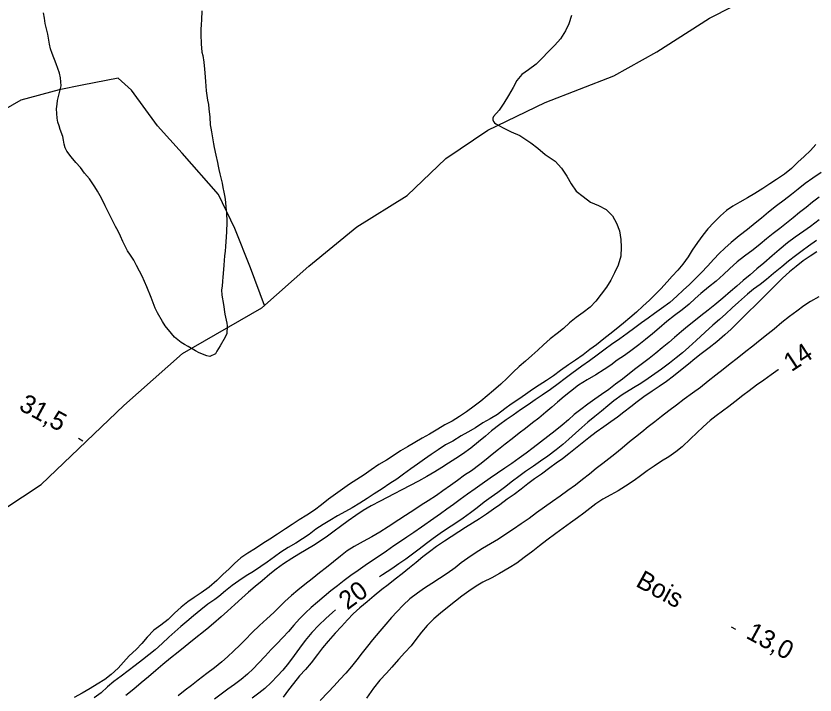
# Model space of a CAD drawing. Extents: x 219136 to 222520, y 5421589 to 5424530.
# Drawn here: x 219758.8 to 219888.8, y 5423413.3 to 5423523.8 of the extents above; entities that cross this region are included whole.
import ezdxf

# ---------------------------------------------------------------- set-up
doc = ezdxf.new("R2010")
doc.units = 0
for name, color, linetype in [('Level 1', 7, 'Continuous'), ('Level 2', 7, 'Continuous'), ('Level 22', 7, 'Continuous'), ('Level 3', 7, 'Continuous'), ('Level 44', 7, 'Continuous')]:
    doc.layers.add(name, color=color, linetype=linetype)

msp = doc.modelspace()

# ---------------------------------------------------------------- linework, layer by layer
at = {"layer": 'Level 1'}
for points in [[(219849.18, 5423523.83), (219848.72, 5423522.5), (219848.21, 5423521.31), (219847.39, 5423520.05), (219846.49, 5423518.99), (219845.46, 5423517.95), (219844.38, 5423516.82), (219843.41, 5423515.89), (219842.18, 5423514.98), (219841.1, 5423514.23), (219840.28, 5423513.24), (219839.68, 5423512.09), (219838.96, 5423510.81), (219838.17, 5423509.56), (219837.43, 5423508.43), (219836.52, 5423507.4), (219836.4, 5423507.13), (219836.38, 5423506.87), (219836.48, 5423506.61), (219836.65, 5423506.38), (219836.85, 5423506.2), (219838.04, 5423505.54), (219839.35, 5423504.91), (219840.76, 5423504.31), (219841.44, 5423503.89), (219842.57, 5423503.11), (219843.69, 5423502.27), (219844.89, 5423501.24), (219846.53, 5423500.13), (219847.54, 5423498.97), (219848.41, 5423497.71), (219849.13, 5423496.43), (219849.94, 5423495.23), (219851.08, 5423494.37), (219852.26, 5423493.45), (219853.56, 5423492.9), (219854.84, 5423492.25), (219855.86, 5423491.24)], [(219855.86, 5423491.24), (219856.52, 5423490.04), (219857, 5423488.79), (219857.18, 5423487.4), (219857.23, 5423486.14), (219857.21, 5423484.68), (219856.78, 5423483.23), (219856.19, 5423481.98), (219855.56, 5423480.79), (219854.86, 5423479.64), (219854.02, 5423478.5), (219853.14, 5423477.37), (219852.22, 5423476.36), (219851.1, 5423475.5), (219849.96, 5423474.7), (219848.83, 5423473.8), (219847.87, 5423472.88), (219846.86, 5423472.08), (219845.7, 5423471.2), (219844.62, 5423470.27), (219843.7, 5423469.4), (219842.72, 5423468.5), (219841.69, 5423467.58), (219840.66, 5423466.7), (219839.67, 5423465.81), (219838.72, 5423464.85), (219837.66, 5423463.84), (219836.5, 5423462.84), (219835.46, 5423461.95), (219834.42, 5423461.1), (219833.33, 5423460.25), (219832.11, 5423459.37), (219830.98, 5423458.58), (219829.75, 5423457.83), (219828.59, 5423457.22), (219827.44, 5423456.54), (219826.09, 5423455.73), (219824.9, 5423455.06), (219823.7, 5423454.36), (219822.52, 5423453.66), (219821.38, 5423452.99), (219820.16, 5423452.18), (219819.09, 5423451.5), (219817.86, 5423450.75), (219816.61, 5423449.9), (219815.46, 5423449.12), (219814.28, 5423448.36), (219813.08, 5423447.56), (219811.96, 5423446.79), (219810.78, 5423445.97), (219809.67, 5423445.13), (219808.55, 5423444.24), (219807.41, 5423443.37), (219806.12, 5423442.55), (219804.87, 5423441.76), (219803.77, 5423441.04), (219802.69, 5423440.32), (219801.37, 5423439.43), (219800.1, 5423438.64), (219798.98, 5423437.95), (219797.8, 5423437.13), (219796.56, 5423436.33), (219795.41, 5423435.57), (219794.36, 5423434.69), (219793.46, 5423433.76)], [(219889.03, 5423487.21), (219887.72, 5423486.29), (219886.67, 5423485.53), (219885.6, 5423484.73), (219884.46, 5423483.88), (219883.38, 5423482.96), (219882.05, 5423481.85), (219880.87, 5423480.89), (219879.84, 5423480.09), (219878.79, 5423479.28), (219877.79, 5423478.47), (219876.32, 5423477.2), (219875.29, 5423476.26), (219874.27, 5423475.29), (219873.24, 5423474.35), (219872.15, 5423473.43), (219870.89, 5423472.31), (219869.45, 5423470.93), (219868.28, 5423469.85), (219867.22, 5423468.95), (219866.2, 5423468.13), (219865.11, 5423467.29), (219863.82, 5423466.31), (219862.73, 5423465.52), (219861.67, 5423464.77), (219860.44, 5423463.95), (219859.25, 5423463.24), (219857.4, 5423462.11), (219856.07, 5423461.12), (219855.11, 5423460.3), (219854.04, 5423459.43), (219852.98, 5423458.58), (219851.85, 5423457.68)], [(219851.85, 5423457.68), (219850.84, 5423456.78), (219849.83, 5423455.85), (219848.77, 5423454.88), (219847.77, 5423454.02), (219846.7, 5423453.15), (219845.34, 5423452.12), (219844.15, 5423451.3), (219842.99, 5423450.52), (219841.71, 5423449.65), (219840.59, 5423448.83), (219839.57, 5423448.06), (219838.27, 5423447.04), (219837.21, 5423446.22), (219836.12, 5423445.44), (219834.99, 5423444.63), (219833.84, 5423443.75), (219832.75, 5423442.89), (219831.54, 5423442.02), (219830.2, 5423441.12), (219829.03, 5423440.34), (219827.84, 5423439.53), (219826.69, 5423438.71), (219825.6, 5423437.91), (219824.41, 5423437.02), (219823.3, 5423436.18), (219822.22, 5423435.37), (219821.11, 5423434.59), (219819.94, 5423433.79), (219818.43, 5423432.8), (219817.95, 5423432.49)], [(219793.46, 5423433.76), (219792.52, 5423432.92), (219791.49, 5423431.91), (219790.27, 5423430.84), (219788.97, 5423429.91), (219787.82, 5423429.15), (219786.79, 5423428.42), (219785.71, 5423427.55), (219784.62, 5423426.58), (219783.58, 5423425.56), (219782.39, 5423424.66), (219781.24, 5423423.81), (219780.16, 5423422.68), (219779.3, 5423421.66), (219778.36, 5423420.7), (219777.24, 5423419.63), (219776.32, 5423418.62), (219775.45, 5423417.66), (219774.32, 5423416.61), (219773.27, 5423415.8), (219772.06, 5423415.01), (219770.93, 5423414.33), (219769.59, 5423413.57), (219768.28, 5423412.86)], [(219810.79, 5423427.12), (219810.29, 5423426.67), (219809.24, 5423425.72), (219808.11, 5423424.61), (219806.96, 5423423.42), (219805.89, 5423422.15), (219804.95, 5423420.91), (219804.06, 5423419.7), (219803.14, 5423418.47), (219802.25, 5423417.34), (219801.35, 5423416.38), (219800.34, 5423415.32), (219799.33, 5423414.33), (219798.34, 5423413.55), (219797.23, 5423412.74)]]:
    msp.add_lwpolyline(points, dxfattribs=at)
at = {"layer": 'Level 2'}
for points in [[(219765.89, 5423511.09), (219766.21, 5423512.38), (219766.09, 5423513.71), (219765.91, 5423514.43), (219765.39, 5423515.98), (219764.73, 5423517.64), (219764.47, 5423518.41), (219764.31, 5423519.16), (219764, 5423520.78), (219763.61, 5423522.52), (219763.46, 5423523.41), (219763.3, 5423524.25)], [(219789.07, 5423524.57), (219788.99, 5423523.11), (219788.95, 5423522.34), (219788.91, 5423521.55), (219788.88, 5423520.76), (219788.95, 5423519.24), (219789.07, 5423517.88), (219789.2, 5423517.31), (219789.41, 5423516.24), (219789.5, 5423515.12), (219789.55, 5423514.48), (219789.65, 5423513.1), (219789.76, 5423511.55), (219789.89, 5423510.79), (219790.01, 5423510.06), (219790.13, 5423509.34), (219790.22, 5423508.63), (219790.34, 5423507.27), (219790.43, 5423506.06), (219790.52, 5423505.49), (219790.63, 5423504.89), (219790.74, 5423504.26), (219790.94, 5423502.93), (219791.06, 5423502.33), (219791.34, 5423501.09), (219791.6, 5423499.89), (219791.71, 5423499.32), (219791.81, 5423498.75), (219792.01, 5423498.05)], [(219792.01, 5423498.05), (219792.36, 5423496.53), (219792.48, 5423495.83), (219792.65, 5423495.07), (219792.81, 5423494.26), (219792.92, 5423493.45), (219792.99, 5423492.63), (219793.05, 5423491.8), (219793.11, 5423490.18), (219793.07, 5423488.61), (219793.03, 5423487.84), (219792.91, 5423486.26), (219792.84, 5423485.49), (219792.74, 5423484.71), (219792.62, 5423483.21), (219792.52, 5423481.84), (219792.48, 5423481.23), (219792.44, 5423480.6), (219792.35, 5423479.77), (219792.28, 5423479.17), (219792.33, 5423478.34), (219792.56, 5423476.81), (219792.82, 5423475.21), (219793.14, 5423473.76), (219793.21, 5423473.35), (219793.12, 5423472.1), (219792.85, 5423471.47), (219792.03, 5423470.07), (219791.51, 5423469.19), (219791.29, 5423468.8), (219790.34, 5423468.36), (219789.85, 5423468.44), (219788.65, 5423468.94), (219788.01, 5423469.27), (219786.82, 5423469.95), (219786.27, 5423470.28), (219785.71, 5423470.6), (219784.64, 5423471.51), (219784.12, 5423472.07), (219783.12, 5423473.35), (219782.66, 5423474.03), (219781.86, 5423475.43), (219781.5, 5423476.23), (219781.17, 5423477.08), (219780.82, 5423477.97), (219780.13, 5423479.69), (219779.35, 5423481.4), (219778.9, 5423482.25), (219778.44, 5423483.16), (219777.99, 5423484.03), (219777.49, 5423484.81), (219776.99, 5423485.55), (219776.19, 5423487.08), (219775.85, 5423487.92), (219775.48, 5423488.73), (219775.05, 5423489.5), (219774.19, 5423491.12), (219773.77, 5423492.01), (219773.36, 5423492.85), (219772.94, 5423493.66), (219772.52, 5423494.47), (219772.1, 5423495.24), (219771.68, 5423495.98), (219770.82, 5423497.23), (219770, 5423498.2), (219769.33, 5423499.11), (219768.6, 5423499.93), (219767.84, 5423500.81), (219767.1, 5423501.75), (219766.85, 5423502.28), (219766.69, 5423502.88), (219766.58, 5423503.52), (219766.45, 5423504.14), (219766.05, 5423505.3), (219765.84, 5423505.89), (219765.66, 5423506.48), (219765.54, 5423507.1), (219765.42, 5423508.66), (219765.54, 5423509.41), (219765.6, 5423510.01), (219765.89, 5423511.09)], [(219888.9, 5423502.84), (219888.05, 5423501.89), (219887, 5423500.89), (219885.96, 5423499.94), (219884.93, 5423498.94), (219883.79, 5423498.03), (219882.52, 5423497.15), (219881.45, 5423496.45), (219880.27, 5423495.67), (219878.99, 5423494.88), (219877.78, 5423494.19), (219876.55, 5423493.45), (219875.44, 5423492.83), (219874.38, 5423492.1), (219873.39, 5423491.23), (219872.3, 5423490.15), (219871.35, 5423489.11), (219870.54, 5423488.09), (219869.66, 5423486.92), (219868.82, 5423485.64), (219868.15, 5423484.54), (219867.29, 5423483.35), (219866.45, 5423482.41), (219865.56, 5423481.42), (219864.73, 5423480.48), (219863.71, 5423479.38), (219862.77, 5423478.41), (219861.86, 5423477.51), (219860.79, 5423476.52), (219859.74, 5423475.58), (219858.65, 5423474.66), (219857.64, 5423473.79), (219856.42, 5423472.8), (219855.4, 5423472), (219854.42, 5423471.22)], [(219889.76, 5423498.31), (219888.42, 5423497.36), (219887.19, 5423496.47), (219886.06, 5423495.58)], [(219886.06, 5423495.58), (219884.95, 5423494.7), (219883.78, 5423493.79), (219882.54, 5423492.85), (219881.24, 5423491.82), (219880.06, 5423490.87), (219879.05, 5423490.03), (219877.82, 5423489.02), (219876.46, 5423487.97), (219875.16, 5423486.9), (219874.12, 5423485.99), (219873.17, 5423485.08), (219872.3, 5423484.16), (219871.27, 5423483.05), (219870.3, 5423482), (219869.33, 5423481.03), (219868.39, 5423480.07), (219867.36, 5423479.14), (219866.32, 5423478.15), (219865.17, 5423477.16), (219863.83, 5423476.14), (219862.66, 5423475.32), (219861.64, 5423474.59), (219860.56, 5423473.81), (219859.49, 5423473.02), (219858.25, 5423472.07), (219857.03, 5423471.2), (219855.69, 5423470.29), (219854.64, 5423469.55), (219853.36, 5423468.59), (219852.12, 5423467.67), (219850.86, 5423466.77), (219849.23, 5423465.56), (219848.17, 5423464.76), (219847, 5423463.92), (219845.76, 5423463), (219844.43, 5423462.08), (219843.29, 5423461.28), (219842.12, 5423460.48), (219840.88, 5423459.65), (219839.68, 5423458.83), (219838.55, 5423458.04), (219837.51, 5423457.29), (219836.18, 5423456.25), (219835.18, 5423455.41), (219834.06, 5423454.46), (219832.83, 5423453.44), (219831.47, 5423452.48), (219830.35, 5423451.78), (219829.15, 5423450.99), (219828.1, 5423450.3), (219826.95, 5423449.56), (219825.65, 5423448.81), (219824.29, 5423448.07), (219822.94, 5423447.37), (219821.59, 5423446.66), (219820.35, 5423446.01), (219819.22, 5423445.42), (219818.04, 5423444.8), (219816.62, 5423444.05), (219815.3, 5423443.3), (219814.08, 5423442.49), (219812.86, 5423441.61), (219811.62, 5423440.68), (219810.59, 5423439.91)], [(219889.48, 5423494.29), (219888.39, 5423493.44), (219887.32, 5423492.61), (219886.26, 5423491.76), (219885.2, 5423490.9), (219884.15, 5423490.04), (219883.07, 5423489.19)], [(219889.45, 5423490.57), (219888.03, 5423489.52), (219886.94, 5423488.73), (219885.55, 5423487.74), (219884.33, 5423486.82), (219882.95, 5423485.72), (219881.79, 5423484.75), (219880.44, 5423483.56), (219879.34, 5423482.59), (219878.22, 5423481.65), (219877.12, 5423480.69), (219876.05, 5423479.81), (219875.05, 5423478.95), (219873.79, 5423477.82), (219872.5, 5423476.76), (219871.38, 5423475.87), (219870.22, 5423474.95), (219869.05, 5423474.05), (219868.04, 5423473.24), (219867.05, 5423472.41), (219865.95, 5423471.45), (219864.98, 5423470.61), (219863.93, 5423469.74), (219862.88, 5423468.88), (219861.8, 5423468.03)], [(219883.07, 5423489.19), (219882, 5423488.37), (219880.91, 5423487.51), (219879.84, 5423486.61), (219878.71, 5423485.73), (219877.32, 5423484.66), (219876.13, 5423483.73), (219874.88, 5423482.61), (219873.91, 5423481.7), (219872.72, 5423480.6), (219871.47, 5423479.61), (219870.23, 5423478.61), (219869.29, 5423477.76), (219868.29, 5423476.85), (219867.16, 5423475.95), (219865.92, 5423475.01), (219864.7, 5423474.03), (219863.43, 5423472.98), (219862.36, 5423472.05), (219861.22, 5423471.13), (219860.11, 5423470.26), (219859.03, 5423469.45), (219857.79, 5423468.53), (219856.63, 5423467.73), (219855.55, 5423466.96), (219854.5, 5423466.26), (219853.11, 5423465.39), (219851.7, 5423464.57), (219850.34, 5423463.66), (219849.02, 5423462.67), (219847.97, 5423461.83), (219846.92, 5423460.93), (219845.96, 5423460.12), (219845, 5423459.31), (219843.84, 5423458.33), (219842.86, 5423457.54), (219841.68, 5423456.62), (219840.68, 5423455.86), (219839.51, 5423454.95), (219838.37, 5423454.06), (219837.29, 5423453.24), (219836.27, 5423452.43), (219835.3, 5423451.61), (219834.27, 5423450.79), (219832.89, 5423449.77), (219831.77, 5423449.02), (219830.65, 5423448.2), (219829.52, 5423447.37), (219828.27, 5423446.47), (219827.21, 5423445.74), (219825.85, 5423444.85), (219824.75, 5423444.14), (219823.69, 5423443.46), (219822.21, 5423442.5), (219821.08, 5423441.76), (219819.38, 5423440.63), (219818.03, 5423439.77), (219816.72, 5423438.99), (219815.32, 5423438.24), (219813.86, 5423437.45), (219812.71, 5423436.71), (219811.59, 5423435.86), (219810.45, 5423434.92), (219809.36, 5423434.04), (219808.19, 5423433.14)], [(219889.09, 5423485.39), (219887.97, 5423484.68), (219886.86, 5423483.89), (219885.73, 5423483.01), (219884.63, 5423482.11), (219883.5, 5423481.07), (219882.27, 5423479.85), (219881.05, 5423478.68), (219880.05, 5423477.66), (219879.03, 5423476.65), (219878.04, 5423475.67), (219877.03, 5423474.67), (219876.02, 5423473.66), (219875.13, 5423472.78), (219874.13, 5423471.87), (219872.81, 5423470.75), (219871.58, 5423469.76), (219870.29, 5423468.76), (219869.26, 5423467.95), (219868.21, 5423467.12), (219867.19, 5423466.29), (219865.77, 5423465.17), (219864.6, 5423464.29), (219863.41, 5423463.47), (219862.29, 5423462.71), (219860.93, 5423461.77), (219859.88, 5423460.97), (219858.83, 5423460.14), (219857.7, 5423459.28), (219856.66, 5423458.5), (219855.57, 5423457.73), (219854.41, 5423456.9), (219853.19, 5423456.04), (219852, 5423455.14), (219850.9, 5423454.25), (219849.81, 5423453.37), (219848.76, 5423452.53)], [(219889.39, 5423478.05), (219888.07, 5423477.29), (219886.97, 5423476.57), (219885.81, 5423475.75), (219884.62, 5423474.85), (219883.36, 5423473.86), (219882.11, 5423472.81), (219881.14, 5423472.01), (219879.87, 5423470.98), (219878.68, 5423470.05), (219877.55, 5423469.16), (219876.13, 5423468.02), (219875, 5423467.13), (219873.85, 5423466.22), (219872.65, 5423465.29), (219871.41, 5423464.31), (219870.13, 5423463.31), (219868.83, 5423462.36), (219867.52, 5423461.4), (219866.25, 5423460.43), (219865.03, 5423459.49), (219863.84, 5423458.6), (219862.72, 5423457.74), (219861.63, 5423456.9), (219860.6, 5423456.05), (219859.61, 5423455.23), (219858.61, 5423454.44), (219857.41, 5423453.45), (219856.24, 5423452.47), (219855.26, 5423451.69), (219854.25, 5423450.92), (219853.21, 5423450.1), (219852.1, 5423449.22), (219850.98, 5423448.36), (219849.81, 5423447.44), (219848.6, 5423446.54), (219847.35, 5423445.64)], [(219854.42, 5423471.22), (219853.22, 5423470.27), (219852.18, 5423469.49), (219851.05, 5423468.64), (219849.85, 5423467.77), (219848.68, 5423466.98), (219847.41, 5423466.05), (219846.27, 5423465.22), (219845.1, 5423464.45), (219843.91, 5423463.7), (219842.84, 5423462.97), (219841.69, 5423462.15), (219840.62, 5423461.43), (219839.37, 5423460.58), (219838.31, 5423459.82), (219837.14, 5423458.9), (219835.97, 5423458.19), (219834.76, 5423457.54), (219833.57, 5423456.76), (219832.34, 5423456.06), (219831.21, 5423455.42), (219829.87, 5423454.6), (219828.67, 5423453.95), (219827.52, 5423453.16), (219826.36, 5423452.39), (219825.26, 5423451.67), (219824.11, 5423450.84), (219823.06, 5423450.05), (219821.86, 5423449.18), (219820.75, 5423448.39), (219819.66, 5423447.66), (219818.41, 5423446.82), (219817.11, 5423445.99), (219815.95, 5423445.24), (219814.74, 5423444.47), (219813.53, 5423443.74), (219812.43, 5423443.13), (219811.12, 5423442.42), (219809.9, 5423441.66), (219808.81, 5423440.99), (219807.6, 5423440.23), (219806.52, 5423439.38), (219805.46, 5423438.66), (219804.36, 5423437.98), (219803.13, 5423437.25), (219801.91, 5423436.49), (219800.86, 5423435.76), (219799.67, 5423434.88), (219798.64, 5423434.16), (219797.45, 5423433.38), (219796.29, 5423432.64), (219795.09, 5423431.86), (219794, 5423431.1), (219792.89, 5423430.23), (219791.83, 5423429.31), (219791.16, 5423428.81), (219790.05, 5423428.03), (219788.92, 5423427.12), (219787.69, 5423426.13), (219786.6, 5423425.25), (219785.63, 5423424.42), (219784.66, 5423423.56), (219783.72, 5423422.7), (219782.62, 5423421.63), (219781.47, 5423420.61)], [(219861.8, 5423468.03), (219860.72, 5423467.22), (219859.64, 5423466.38), (219858.6, 5423465.58), (219857.45, 5423464.67), (219856.35, 5423463.84), (219855.24, 5423462.99), (219854.07, 5423462.15), (219852.99, 5423461.4), (219851.84, 5423460.6), (219850.7, 5423459.74), (219849.63, 5423458.89), (219848.68, 5423458.06), (219847.64, 5423457.2), (219846.52, 5423456.27), (219845.35, 5423455.33), (219844.15, 5423454.4), (219842.95, 5423453.49), (219841.78, 5423452.62), (219840.69, 5423451.82), (219839.5, 5423450.96), (219838.33, 5423450.18), (219837.16, 5423449.38), (219835.96, 5423448.55), (219834.64, 5423447.65), (219833.49, 5423446.83), (219832.29, 5423445.97), (219831.05, 5423445.06), (219830.01, 5423444.28), (219828.93, 5423443.5), (219827.86, 5423442.73), (219826.8, 5423441.97), (219824.76, 5423440.56), (219823.55, 5423439.74), (219822.41, 5423438.97), (219821.36, 5423438.25), (219820.31, 5423437.53), (219819.1, 5423436.7), (219817.88, 5423435.86), (219816.8, 5423435.14), (219815.65, 5423434.34), (219814.49, 5423433.54), (219813.31, 5423432.71), (219812.19, 5423431.88), (219811.1, 5423431.03), (219810.03, 5423430.2), (219808.94, 5423429.29), (219807.87, 5423428.4), (219806.87, 5423427.52), (219805.93, 5423426.65), (219804.93, 5423425.65), (219804.04, 5423424.66), (219803.14, 5423423.63), (219802.21, 5423422.61), (219801.25, 5423421.58), (219800.36, 5423420.68), (219799.34, 5423419.59), (219798.3, 5423418.48), (219797.41, 5423417.55), (219796.48, 5423416.66), (219795.46, 5423415.81), (219794.4, 5423415), (219793.31, 5423414.2), (219792.22, 5423413.39), (219791.14, 5423412.57)], [(219882.86, 5423466.2), (219882.8, 5423466.16), (219881.67, 5423465.39), (219880.47, 5423464.52), (219879.28, 5423463.68), (219878.08, 5423462.75), (219877.04, 5423461.99), (219875.72, 5423461), (219874.75, 5423460.22), (219873.72, 5423459.47), (219872.71, 5423458.7), (219871.74, 5423457.92), (219870.6, 5423456.93), (219869.55, 5423455.93), (219868.54, 5423454.95), (219867.19, 5423453.67)], [(219867.19, 5423453.67), (219866.15, 5423452.82), (219865.02, 5423452.05), (219863.82, 5423451.3), (219862.63, 5423450.53), (219861.49, 5423449.72), (219860.39, 5423448.93), (219859.35, 5423448.17), (219857.97, 5423447.24), (219856.79, 5423446.5), (219855.55, 5423445.82), (219854.29, 5423445.13), (219853.12, 5423444.36), (219851.19, 5423442.87), (219850.14, 5423442.08), (219849.02, 5423441.28), (219847.84, 5423440.42), (219846.62, 5423439.54), (219845.17, 5423438.45), (219843.99, 5423437.53), (219842.89, 5423436.65), (219841.5, 5423435.62), (219840.28, 5423434.74), (219839.04, 5423433.94), (219837.47, 5423433.03), (219836.2, 5423432.36), (219834.78, 5423431.61), (219833.66, 5423431), (219832.46, 5423430.19), (219831.36, 5423429.34), (219830.34, 5423428.53), (219829.04, 5423427.52), (219827.86, 5423426.6), (219826.8, 5423425.69), (219825.72, 5423424.6), (219824.79, 5423423.49), (219823.85, 5423422.3), (219823.08, 5423421.3), (219822.1, 5423420.18), (219821.07, 5423419.04), (219819.94, 5423417.81), (219819.09, 5423416.85)], [(219848.76, 5423452.53), (219847.72, 5423451.72), (219846.7, 5423450.97), (219845.67, 5423450.24), (219844.29, 5423449.23), (219843.17, 5423448.42), (219842.08, 5423447.62), (219840.99, 5423446.78), (219839.84, 5423445.92), (219838.74, 5423445.11), (219837.55, 5423444.24), (219836.48, 5423443.5), (219835.36, 5423442.72), (219834.22, 5423441.96), (219833.09, 5423441.24), (219831.94, 5423440.53), (219830.83, 5423439.83), (219829.61, 5423439.02), (219828.5, 5423438.28), (219827.23, 5423437.41), (219826.08, 5423436.56), (219825.01, 5423435.73), (219823.93, 5423434.85), (219822.83, 5423433.96), (219821.62, 5423433.01), (219820.51, 5423432.14), (219819.34, 5423431.22), (219818.35, 5423430.44), (219817.1, 5423429.41), (219815.93, 5423428.42), (219814.78, 5423427.43), (219813.7, 5423426.46), (219812.77, 5423425.53), (219811.77, 5423424.42), (219810.77, 5423423.33), (219809.62, 5423422.02), (219808.71, 5423420.94), (219807.86, 5423419.84), (219806.82, 5423418.52), (219805.92, 5423417.45), (219804.97, 5423416.38), (219803.95, 5423415.16), (219803.18, 5423414.14), (219802.28, 5423412.9)], [(219847.35, 5423445.64), (219846.08, 5423444.74), (219844.78, 5423443.82), (219843.51, 5423442.91), (219842.27, 5423442.01), (219841.02, 5423441.12), (219839.77, 5423440.28), (219838.52, 5423439.45), (219837.28, 5423438.65), (219835.99, 5423437.85), (219834.73, 5423437.1), (219833.5, 5423436.33), (219832.31, 5423435.56), (219831.24, 5423434.79), (219830.24, 5423433.99), (219828.98, 5423433.06), (219827.73, 5423432.22), (219826.47, 5423431.41), (219825.26, 5423430.63), (219824.13, 5423429.85), (219822.89, 5423428.93), (219821.8, 5423427.91), (219820.77, 5423426.83), (219819.88, 5423425.88), (219819, 5423424.81), (219818.03, 5423423.67), (219816.83, 5423422.23), (219816, 5423421.22), (219815.15, 5423420.15), (219814.27, 5423419.02), (219813.39, 5423417.93), (219812.48, 5423416.85), (219811.5, 5423415.79), (219810.57, 5423414.76), (219809.61, 5423413.72), (219808.33, 5423412.36)], [(219810.59, 5423439.91), (219809.48, 5423439.09), (219808.3, 5423438.29), (219807.22, 5423437.6), (219806.03, 5423436.89), (219804.85, 5423436.19), (219803.69, 5423435.48), (219802.35, 5423434.62), (219801.15, 5423433.77), (219800.13, 5423432.92), (219798.9, 5423431.87), (219797.73, 5423430.91), (219796.64, 5423430), (219795.57, 5423429.05), (219794.44, 5423428.01), (219793.22, 5423426.9), (219792.23, 5423425.99), (219790.94, 5423424.89), (219789.88, 5423424.01), (219787.52, 5423422.13), (219786.35, 5423421.17), (219785.22, 5423420.27), (219783.99, 5423419.28), (219782.73, 5423418.22), (219781.59, 5423417.26), (219780.37, 5423416.22), (219779.19, 5423415.24), (219777.99, 5423414.22), (219776.68, 5423413.17)], [(219808.19, 5423433.14), (219807.01, 5423432.19), (219805.81, 5423431.26), (219804.67, 5423430.34), (219803.64, 5423429.46), (219802.57, 5423428.49), (219801.67, 5423427.61), (219800.76, 5423426.72), (219799.61, 5423425.64), (219798.43, 5423424.56), (219797.27, 5423423.42), (219796.11, 5423422.27), (219795.22, 5423421.39), (219794.28, 5423420.48), (219793.24, 5423419.51), (219792.29, 5423418.68), (219791.1, 5423417.72), (219789.88, 5423416.77), (219788.48, 5423415.71), (219787.38, 5423414.83), (219786.37, 5423414.06), (219785.2, 5423413.12)], [(219781.47, 5423420.61), (219780.46, 5423419.81), (219779.39, 5423418.98), (219778.23, 5423418.1), (219777.06, 5423417.19), (219775.96, 5423416.33), (219774.77, 5423415.45), (219773.7, 5423414.61), (219772.68, 5423413.63), (219771.58, 5423412.82)], [(219819.09, 5423416.85), (219817.99, 5423415.67), (219816.96, 5423414.41), (219815.86, 5423412.78)]]:
    msp.add_lwpolyline(points, dxfattribs=at)
at = {"layer": 'Level 22'}
for points in [[(219707.67, 5423397.88), (219714.95, 5423402.49), (219724.41, 5423410.75), (219733, 5423418.18), (219735.96, 5423424.81), (219739.97, 5423430.9), (219746.23, 5423435.87), (219753.94, 5423441.61), (219762.96, 5423447.53), (219776.39, 5423460.4), (219785.92, 5423468.85), (219798.8, 5423476.25), (219806.46, 5423483.03), (219814.25, 5423489.43), (219822.48, 5423494.55), (219828.76, 5423500.55), (219835.56, 5423505.18), (219844.92, 5423509.69), (219856.08, 5423514), (219863.03, 5423517.94), (219871.64, 5423523.39), (219878.98, 5423527.21)], [(219799.26, 5423476.66), (219796.99, 5423482.79), (219794.42, 5423489.19), (219791.77, 5423494.71), (219785.87, 5423501.43), (219781.88, 5423505.88), (219777.63, 5423511.69), (219775.45, 5423513.65), (219769.59, 5423512.52), (219765.85, 5423511.73), (219759.64, 5423510.05), (219756.81, 5423508.45), (219754.65, 5423506.65), (219752.64, 5423504.78)]]:
    msp.add_lwpolyline(points, dxfattribs=at)
at = {"layer": 'Level 3'}
for p, q in [((219768.99, 5423455.04), (219769.69, 5423454.65)), ((219875.14, 5423424.38), (219875.84, 5423423.99))]:
    msp.add_line(p, q, dxfattribs=at)

# ---------------------------------------------------------------- texts
at = {"layer": 'Level 1'}
msp.add_text('20', height=3, rotation=36.1739, dxfattribs=at).set_placement((219812.73, 5423427.01))
at = {"layer": 'Level 2'}
msp.add_text('14', height=3, rotation=33.2775, dxfattribs=at).set_placement((219884.93, 5423465.78))
at = {"layer": 'Level 3'}
for s, p in [('31,5', (219759.14, 5423459.78)), ('13,0', (219877.38, 5423422.64))]:
    msp.add_text(s, height=3, rotation=331.383, dxfattribs=at).set_placement(p)
at = {"layer": 'Level 44'}
msp.add_text('Bois', height=3, rotation=331.3547, dxfattribs=at).set_placement((219859.46, 5423431.06))

doc.saveas('drawing.dxf')
